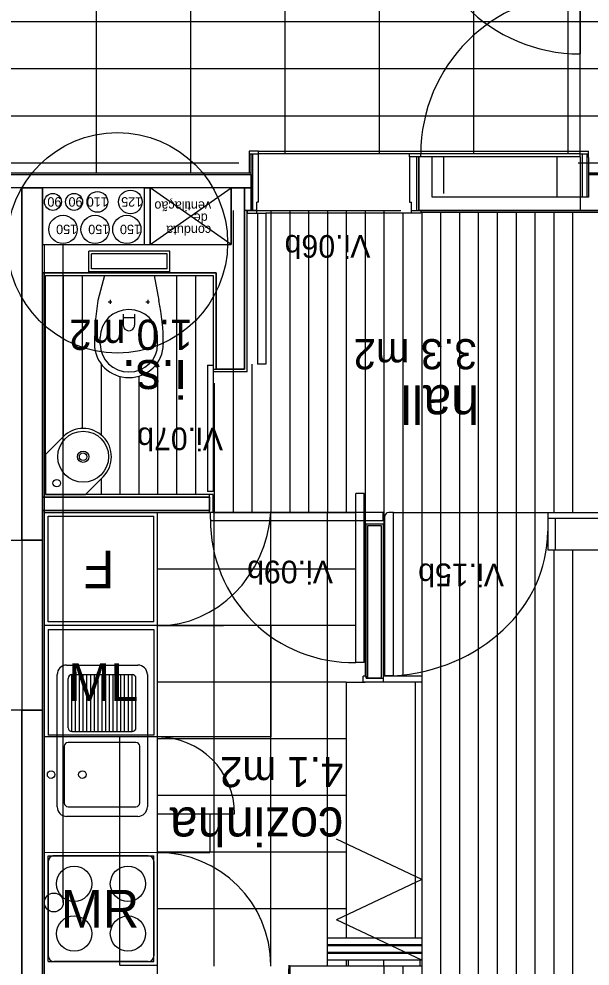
# Model space of a CAD drawing. Extents: x 1248 to 1356, y -443 to -224.
# Drawn here: x 1340.11 to 1343.14, y -244.43 to -239.41 of the extents above; entities that cross this region are included whole.
import ezdxf

# ---------------------------------------------------------------- set-up
doc = ezdxf.new("R2010")
doc.units = 0
for name, color, linetype in [('corte', 7, 'Continuous'), ('estereoctomias', 7, 'Continuous'), ('ind-pormenores', 7, 'Continuous'), ('Level 1', 7, 'Continuous'), ('Level 10', 7, 'Continuous'), ('Level 11', 7, 'Continuous'), ('Level 13', 7, 'Continuous'), ('Level 2', 7, 'Continuous'), ('Level 3', 7, 'Continuous'), ('Level 31', 7, 'Continuous'), ('Level 4', 7, 'Continuous'), ('Level 40', 7, 'Continuous'), ('Level 41', 7, 'Continuous'), ('Level 60', 7, 'Continuous'), ('mob-fixo', 7, 'Continuous'), ('revestimentos', 7, 'Continuous')]:
    doc.layers.add(name, color=color, linetype=linetype)

msp = doc.modelspace()

# ---------------------------------------------------------------- linework, layer by layer
at = {"layer": 'corte'}
for p, q in [((1341.234, -240.304), (1337.7983, -240.304)), ((1341.234, -240.304), (1341.234, -240.604)), ((1341.339, -240.304), (1341.304, -240.304)), ((1340.234, -240.754), (1341.154, -240.754)), ((1341.949, -242.892), (1341.949, -242.902)), ((1342.039, -242.892), (1342.039, -242.924))]:
    msp.add_line(p, q, dxfattribs=at)
msp.add_lwpolyline([(1340.2333, -243.0713), (1340.0033, -243.0713), (1340.0033, -242.1713), (1340.2333, -242.1713)], close=True, dxfattribs=at)
at = {"layer": 'estereoctomias'}
msp.add_line((1342.179, -240.124), (1341.379, -240.124), dxfattribs=at)
for points in [[(1345.954, -240.884), (1345.954, -240.234), (1343.129, -240.234), (1343.129, -240.354), (1342.299, -240.354), (1342.299, -240.139), (1342.229, -240.139), (1342.229, -240.424), (1345.404, -240.424), (1345.404, -242.1713), (1345.474, -242.1713), (1345.474, -240.354), (1343.199, -240.354), (1343.199, -240.304), (1345.5237, -240.304), (1345.884, -240.304), (1345.884, -240.884)], [(1341.339, -240.234), (1341.339, -240.304), (1337.7283, -240.304), (1337.7283, -240.234)], [(1341.339, -240.234), (1341.339, -240.304), (1341.339, -240.304), (1341.304, -240.304), (1341.304, -241.264), (1341.154, -241.264), (1341.154, -240.754), (1340.234, -240.754), (1340.234, -242.1713), (1340.124, -242.1713), (1340.124, -240.304), (1340.234, -240.304), (1340.234, -240.604), (1340.774, -240.604), (1340.774, -240.304), (1340.804, -240.304), (1340.804, -240.604), (1341.234, -240.604), (1341.234, -240.304), (1341.339, -240.304)], [(1341.339, -240.424), (1341.304, -240.424), (1341.304, -240.314), (1341.304, -240.304), (1341.339, -240.304), (1341.339, -240.314)], [(1341.119, -241.944), (1341.119, -242.014), (1340.234, -242.014), (1340.234, -241.944)], [(1342.029, -242.094), (1342.029, -242.902), (1341.959, -242.902), (1341.959, -242.094)], [(1340.2333, -245.8713), (1340.124, -245.8713), (1340.124, -243.0713), (1340.234, -243.0713), (1340.234, -245.8713)]]:
    msp.add_lwpolyline(points, close=True, dxfattribs=at)
at = {"layer": 'ind-pormenores'}
msp.add_circle((1340.6308, -240.5951), 0.5842, dxfattribs=at)
at = {"layer": 'Level 1'}
for p, q in [((1342.299, -240.139), (1342.229, -240.139)), ((1342.229, -240.424), (1342.229, -240.139)), ((1342.299, -240.354), (1342.299, -240.139)), ((1337.7283, -240.234), (1341.339, -240.234)), ((1341.339, -240.424), (1341.339, -240.234)), ((1343.129, -240.234), (1343.129, -240.354)), ((1343.129, -240.234), (1345.954, -240.234)), ((1340.124, -240.304), (1340.124, -246.734)), ((1340.234, -241.934), (1340.234, -240.304)), ((1340.774, -240.604), (1340.774, -240.304)), ((1340.804, -240.604), (1340.804, -240.304)), ((1341.304, -241.264), (1341.304, -240.304)), ((1343.129, -240.354), (1342.299, -240.354)), ((1341.339, -240.424), (1341.304, -240.424)), ((1345.404, -240.424), (1342.229, -240.424)), ((1340.234, -240.604), (1341.234, -240.604)), ((1341.154, -240.754), (1341.154, -241.264)), ((1341.139, -241.264), (1341.304, -241.264)), ((1340.234, -246.584), (1340.234, -241.934)), ((1341.119, -241.944), (1340.234, -241.944)), ((1341.119, -242.024), (1341.119, -241.929)), ((1340.234, -242.014), (1341.119, -242.014)), ((1341.959, -242.902), (1341.959, -242.094)), ((1341.959, -242.094), (1342.029, -242.094)), ((1342.029, -242.094), (1342.029, -242.902)), ((1341.949, -242.892), (1341.934, -242.892)), ((1341.934, -242.924), (1341.934, -242.892)), ((1341.949, -242.902), (1342.039, -242.902)), ((1342.244, -242.892), (1342.039, -242.892)), ((1342.244, -242.892), (1342.244, -242.924)), ((1342.244, -242.924), (1341.934, -242.924)), ((1341.844, -244.3959), (1341.844, -244.424)), ((1342.244, -244.3959), (1341.844, -244.3959)), ((1341.844, -244.3959), (1341.844, -244.4279)), ((1341.854, -244.3959), (1341.854, -244.4279)), ((1342.044, -244.4279), (1342.044, -244.3959)), ((1342.234, -244.3959), (1342.234, -244.4279)), ((1342.244, -244.3959), (1342.244, -244.4279)), ((1342.244, -244.4279), (1342.044, -244.4279))]:
    msp.add_line(p, q, dxfattribs=at)
at = {"layer": 'Level 10'}
for p, q in [((1340.5183, -238.624), (1340.5183, -240.224)), ((1341.0183, -238.624), (1341.0183, -240.224)), ((1341.5183, -238.724), (1341.5183, -240.124)), ((1342.0183, -238.724), (1342.0183, -240.124)), ((1342.5183, -238.724), (1342.5183, -240.124)), ((1343.0183, -238.739), (1343.0183, -240.124)), ((1347.9933, -239.424), (1315.7633, -239.424)), ((1347.9933, -239.674), (1315.7633, -239.674)), ((1347.9933, -239.924), (1315.7633, -239.924)), ((1341.274, -240.174), (1337.6733, -240.174)), ((1347.9933, -240.174), (1343.074, -240.174)), ((1341.244, -240.424), (1341.244, -242.024)), ((1341.314, -240.424), (1342.134, -240.424)), ((1341.444, -240.424), (1341.444, -242.024)), ((1341.544, -240.424), (1341.544, -242.024)), ((1341.644, -240.424), (1341.644, -242.024)), ((1341.744, -240.424), (1341.744, -242.024)), ((1341.844, -240.424), (1341.844, -242.024)), ((1341.944, -240.424), (1341.944, -242.892)), ((1342.044, -240.424), (1342.044, -242.892)), ((1342.144, -240.439), (1342.144, -242.892)), ((1342.244, -240.434), (1342.244, -242.892)), ((1342.344, -240.434), (1342.344, -246.574)), ((1342.444, -240.434), (1342.444, -246.574)), ((1342.544, -240.434), (1342.544, -246.574)), ((1342.644, -240.434), (1342.644, -246.574)), ((1342.744, -240.434), (1342.744, -246.574)), ((1342.844, -240.434), (1342.844, -246.574)), ((1342.944, -240.434), (1342.944, -242.024)), ((1343.044, -240.434), (1343.044, -242.024)), ((1340.344, -240.769), (1340.344, -241.6218)), ((1340.444, -240.769), (1340.444, -241.579)), ((1340.944, -240.769), (1340.944, -241.929)), ((1341.044, -240.769), (1341.044, -241.929)), ((1340.544, -241.2366), (1340.544, -241.6129)), ((1340.844, -241.2297), (1340.844, -241.929)), ((1341.344, -241.239), (1341.344, -242.024)), ((1340.644, -241.3035), (1340.644, -241.929)), ((1340.744, -241.3022), (1340.744, -241.929)), ((1341.144, -241.339), (1341.144, -242.024)), ((1340.544, -241.8461), (1340.544, -241.929)), ((1341.139, -242.024), (1341.894, -242.024)), ((1341.144, -244.428), (1341.144, -242.024)), ((1341.444, -244.428), (1341.444, -242.024)), ((1341.744, -244.428), (1341.744, -242.024)), ((1342.944, -242.224), (1342.944, -246.574)), ((1343.044, -242.224), (1343.044, -246.574)), ((1341.894, -242.324), (1340.844, -242.324)), ((1341.894, -242.624), (1340.844, -242.624)), ((1341.894, -242.624), (1340.844, -242.624)), ((1341.844, -242.924), (1340.844, -242.924)), ((1341.844, -243.224), (1340.844, -243.224)), ((1341.844, -243.224), (1340.844, -243.224)), ((1341.844, -243.524), (1340.844, -243.524)), ((1341.844, -243.824), (1340.844, -243.824)), ((1341.844, -244.124), (1340.844, -244.124)), ((1342.144, -244.4279), (1342.144, -246.574)), ((1342.244, -244.4279), (1342.244, -246.574))]:
    msp.add_line(p, q, dxfattribs=at)
at = {"layer": 'Level 11'}
for p, q in [((1340.479, -240.749), (1340.479, -240.639)), ((1340.909, -240.639), (1340.479, -240.639)), ((1340.894, -240.654), (1340.494, -240.654)), ((1340.494, -240.734), (1340.494, -240.654)), ((1340.894, -240.734), (1340.894, -240.654)), ((1340.909, -240.749), (1340.909, -240.639)), ((1340.909, -240.749), (1340.479, -240.749)), ((1340.894, -240.734), (1340.494, -240.734)), ((1340.5617, -240.769), (1340.5276, -240.9017)), ((1340.5617, -240.769), (1340.8264, -240.769)), ((1340.8264, -240.769), (1340.8505, -240.9017)), ((1340.5816, -240.9079), (1340.6016, -240.9079)), ((1340.5916, -240.8979), (1340.5916, -240.9179)), ((1340.7816, -240.9079), (1340.8016, -240.9079)), ((1340.7916, -240.8979), (1340.7916, -240.9179)), ((1340.6616, -240.9742), (1340.6616, -241.0313)), ((1340.6616, -240.9919), (1340.7216, -240.9919)), ((1340.7216, -240.9742), (1340.7216, -241.0314)), ((1340.5391, -241.1322), (1340.5391, -241.0961)), ((1340.8441, -241.1322), (1340.8441, -241.0961)), ((1340.5091, -241.1288), (1340.5091, -241.1325)), ((1340.8741, -241.1288), (1340.8741, -241.1325)), ((1340.343, -241.6229), (1340.249, -241.7168)), ((1340.249, -241.7168), (1340.249, -241.929)), ((1340.5551, -241.835), (1340.4612, -241.929)), ((1340.249, -241.929), (1340.4612, -241.929)), ((1340.264, -242.604), (1340.264, -242.044)), ((1340.264, -242.044), (1340.824, -242.044)), ((1340.824, -242.604), (1340.824, -242.044)), ((1340.824, -242.604), (1340.264, -242.604)), ((1340.3691, -243.1651), (1340.3691, -242.9035)), ((1340.3891, -242.8835), (1340.7091, -242.8835)), ((1340.3891, -243.1851), (1340.3891, -242.8835)), ((1340.4091, -243.1851), (1340.4091, -242.8835)), ((1340.4291, -243.1851), (1340.4291, -242.8835)), ((1340.4491, -243.1851), (1340.4491, -242.8835)), ((1340.4691, -243.1851), (1340.4691, -242.8835)), ((1340.4891, -243.1851), (1340.4891, -242.8835)), ((1340.5091, -243.1851), (1340.5091, -242.8835)), ((1340.5291, -243.1851), (1340.5291, -242.8835)), ((1340.5491, -243.1851), (1340.5491, -242.8835)), ((1340.5691, -243.1851), (1340.5691, -242.8835)), ((1340.5891, -243.1851), (1340.5891, -242.8835)), ((1340.6091, -243.1851), (1340.6091, -242.8835)), ((1340.6291, -243.1851), (1340.6291, -242.8835)), ((1340.6491, -243.1851), (1340.6491, -242.8835)), ((1340.6691, -243.1851), (1340.6691, -242.8835)), ((1340.6891, -243.1851), (1340.6891, -242.8835)), ((1340.7091, -243.1851), (1340.7091, -242.8835)), ((1340.7291, -243.1651), (1340.7291, -242.9035)), ((1340.3891, -243.1851), (1340.7091, -243.1851)), ((1340.3491, -243.2635), (1340.3491, -243.5635)), ((1340.7291, -243.2435), (1340.3691, -243.2435)), ((1340.7491, -243.5635), (1340.7491, -243.2635)), ((1340.3691, -243.5835), (1340.7291, -243.5835)), ((1340.7941, -243.844), (1340.2941, -243.844)), ((1340.2641, -243.874), (1340.2641, -244.374)), ((1340.8241, -243.874), (1340.8241, -244.374)), ((1340.7941, -244.404), (1340.2941, -244.404))]:
    msp.add_line(p, q, dxfattribs=at)
for points in [[(1340.3613, -242.8333), (1340.7397, -242.8333)], [(1340.3113, -243.5847), (1340.3113, -242.8833)], [(1340.7897, -242.8833), (1340.7897, -243.5847)], [(1340.7397, -243.6347), (1340.3613, -243.6347)]]:
    msp.add_lwpolyline(points, dxfattribs=at)
for centre, radius in [((1340.449, -241.729), 0.135), ((1340.449, -241.729), 0.03), ((1340.449, -241.729), 0.02), ((1340.309, -241.869), 0.02), ((1340.2792, -243.4135), 0.0199), ((1340.4451, -243.4135), 0.0199), ((1340.4015, -243.9919), 0.0936), ((1340.6867, -243.9919), 0.0936), ((1340.4015, -244.2561), 0.0936), ((1340.6867, -244.2561), 0.0936)]:
    msp.add_circle(centre, radius, dxfattribs=at)
for centre, radius, start, end in [((1340.6916, -241.0312), 0.03, 179.9995, 0.0013), ((1340.449, -241.729), 0.15, 315, 134.9998), ((1340.3613, -242.8833), 0.05, 90, 180), ((1340.7397, -242.8833), 0.05, 0, 90), ((1340.3891, -242.9035), 0.02, 90, 180), ((1340.7091, -242.9035), 0.02, 0, 90), ((1340.3891, -243.1651), 0.02, 180, 270), ((1340.7091, -243.1651), 0.02, 270, 0), ((1340.3691, -243.2635), 0.02, 90, 180), ((1340.7291, -243.2635), 0.02, 0, 90), ((1340.3691, -243.5635), 0.02, 180, 270), ((1340.7291, -243.5635), 0.02, 270, 0), ((1340.3613, -243.5847), 0.05, 180, 270), ((1340.7397, -243.5847), 0.05, 270, 0), ((1340.2941, -243.874), 0.03, 89.9999, 180.0002), ((1340.7941, -243.874), 0.03, 0.0001, 90.0001), ((1340.2941, -244.374), 0.03, 180.0002, 270), ((1340.7941, -244.374), 0.03, 270.0001, 0)]:
    msp.add_arc(centre, radius, start, end, dxfattribs=at)
for centre, major_axis, ratio, start_param, end_param in [((1341.9086, -241.1288), (0, -1.4), 0.999692, 4.549473, 4.712392), ((1339.0957, -241.1288), (1.7783, 0), 0.787256, 6.283184, 6.446103), ((1340.6916, -241.0961), (0.1525, 0), 0.967187, 0.000003, 3.14159), ((1340.6916, -241.1322), (0.1825, 0), 0.972581, 3.141597, 6.283184), ((1340.6916, -241.1322), (0.1525, 0), 0.967187, 3.141597, 6.283184)]:
    msp.add_ellipse(centre, major_axis=major_axis, ratio=ratio, start_param=start_param, end_param=end_param, dxfattribs=at)
at = {"layer": 'Level 13'}
for p, q in [((1341.379, -240.109), (1341.329, -240.109)), ((1341.329, -240.109), (1341.329, -240.224)), ((1341.329, -240.124), (1341.379, -240.124)), ((1341.339, -240.244), (1341.339, -240.124)), ((1341.349, -240.424), (1341.349, -240.124)), ((1341.379, -240.124), (1341.379, -240.109)), ((1341.379, -240.38), (1341.379, -240.124)), ((1342.179, -240.139), (1342.179, -240.124)), ((1342.239, -240.124), (1342.179, -240.124)), ((1342.179, -240.139), (1342.179, -240.38)), ((1343.084, -240.139), (1342.179, -240.139)), ((1343.084, -240.124), (1342.219, -240.124)), ((1343.084, -240.124), (1342.219, -240.124)), ((1342.219, -240.424), (1342.219, -240.139)), ((1343.084, -240.124), (1342.239, -240.124)), ((1342.239, -240.139), (1342.239, -240.124)), ((1343.084, -240.124), (1343.084, -240.109)), ((1343.084, -240.109), (1343.129, -240.109)), ((1343.084, -240.139), (1343.084, -240.124)), ((1343.084, -240.124), (1343.129, -240.124)), ((1343.084, -240.139), (1343.084, -240.354)), ((1343.094, -240.124), (1343.094, -240.354)), ((1343.119, -240.124), (1343.119, -240.354)), ((1343.129, -240.124), (1343.129, -240.109)), ((1343.129, -240.144), (1343.129, -240.124)), ((1343.129, -240.144), (1343.129, -240.354)), ((1341.349, -240.424), (1341.349, -240.224)), ((1341.379, -240.38), (1341.369, -240.38)), ((1341.369, -240.424), (1341.369, -240.38)), ((1342.179, -240.38), (1342.189, -240.38)), ((1342.189, -240.424), (1342.189, -240.38)), ((1341.319, -241.279), (1341.319, -240.424)), ((1341.373, -240.439), (1341.373, -241.239)), ((1341.374, -240.439), (1341.418, -240.439)), ((1341.418, -240.439), (1341.418, -241.239)), ((1341.109, -241.244), (1341.109, -241.914)), ((1341.109, -241.244), (1341.139, -241.244)), ((1341.139, -241.244), (1341.139, -241.914)), ((1341.418, -241.239), (1341.373, -241.239)), ((1341.319, -241.279), (1341.139, -241.279)), ((1341.139, -241.914), (1341.109, -241.914)), ((1341.939, -241.924), (1341.894, -241.924)), ((1341.894, -242.819), (1341.894, -241.924)), ((1341.939, -242.819), (1341.939, -241.924)), ((1341.939, -242.819), (1341.939, -241.924)), ((1341.939, -242.819), (1341.939, -241.924)), ((1340.844, -245.121), (1340.844, -242.024)), ((1342.049, -242.8898), (1342.049, -242.044)), ((1342.094, -242.024), (1342.069, -242.024)), ((1342.094, -242.8898), (1342.094, -242.024)), ((1342.912, -242.024), (1342.912, -242.224)), ((1342.912, -242.024), (1345.394, -242.024)), ((1342.912, -242.024), (1345.394, -242.024)), ((1342.912, -242.054), (1345.394, -242.054)), ((1342.952, -242.054), (1342.952, -242.224)), ((1345.394, -242.224), (1342.912, -242.224)), ((1340.844, -242.624), (1340.244, -242.624)), ((1341.939, -242.819), (1341.894, -242.819)), ((1342.094, -242.8898), (1342.049, -242.8898)), ((1342.244, -244.2809), (1341.744, -244.2809)), ((1341.744, -244.3159), (1341.744, -244.2809)), ((1342.244, -244.3159), (1341.744, -244.3159)), ((1342.244, -244.3209), (1341.744, -244.3209)), ((1341.744, -244.3559), (1341.744, -244.3209)), ((1342.244, -244.3559), (1341.744, -244.3559)), ((1342.244, -244.3609), (1341.744, -244.3609)), ((1341.744, -244.3959), (1341.744, -244.3609)), ((1341.844, -244.3959), (1341.744, -244.3959))]:
    msp.add_line(p, q, dxfattribs=at)
for points in [[(1341.369, -240.424), (1341.319, -240.424), (1341.319, -240.439), (1341.369, -240.439)], [(1342.239, -240.439), (1342.189, -240.439), (1342.189, -240.424), (1342.239, -240.424)]]:
    msp.add_lwpolyline(points, close=True, dxfattribs=at)
msp.add_arc((1342.069, -242.044), 0.02, 90, 180, dxfattribs=at)
at = {"layer": 'Level 2'}
for p, q in [((1341.844, -242.924), (1341.844, -244.2809)), ((1341.844, -242.924), (1341.944, -242.924)), ((1342.244, -242.924), (1342.244, -244.3959)), ((1341.844, -244.3159), (1341.844, -244.3209)), ((1341.844, -244.3559), (1341.844, -244.3609))]:
    msp.add_line(p, q, dxfattribs=at)
at = {"layer": 'Level 3'}
for p, q in [((1340.844, -243.214), (1340.244, -243.214)), ((1340.644, -244.424), (1340.644, -243.214)), ((1340.644, -244.424), (1340.844, -244.424))]:
    msp.add_line(p, q, dxfattribs=at)
at = {"layer": 'Level 31'}
for p, q in [((1341.139, -241.929), (1341.119, -241.929)), ((1341.139, -242.024), (1341.139, -241.929)), ((1341.139, -242.024), (1341.119, -242.024))]:
    msp.add_line(p, q, dxfattribs=at)
at = {"layer": 'Level 4'}
for p, q in [((1343.084, -238.724), (1343.084, -239.5941)), ((1343.084, -240.124), (1343.084, -239.279)), ((1341.379, -240.109), (1343.084, -240.109)), ((1342.3615, -240.334), (1342.3615, -240.139)), ((1342.9615, -240.354), (1342.9615, -240.139)), ((1343.084, -240.354), (1343.084, -240.424)), ((1342.189, -240.439), (1341.418, -240.439)), ((1340.244, -242.024), (1340.844, -242.024)), ((1341.124, -242.059), (1341.124, -242.024)), ((1342.039, -242.024), (1341.124, -242.024)), ((1342.039, -242.069), (1342.039, -242.024)), ((1342.094, -242.024), (1342.912, -242.024)), ((1342.039, -242.069), (1341.124, -242.069)), ((1340.264, -242.644), (1340.264, -243.204)), ((1340.264, -242.644), (1340.824, -242.644)), ((1340.824, -242.644), (1340.824, -243.204)), ((1340.844, -242.624), (1341.194, -242.624)), ((1340.844, -242.624), (1341.194, -242.624)), ((1341.444, -242.624), (1341.444, -243.214)), ((1342.209, -242.924), (1342.209, -244.2809)), ((1340.824, -243.204), (1340.264, -243.204)), ((1341.444, -243.214), (1340.844, -243.214)), ((1340.844, -243.622), (1341.252, -243.622)), ((1341.1215, -243.622), (1341.1215, -243.8263)), ((1342.244, -243.9691), (1341.7918, -243.7557)), ((1340.244, -243.824), (1340.844, -243.8263)), ((1340.264, -243.844), (1340.824, -243.844)), ((1340.264, -244.404), (1340.264, -243.844)), ((1340.824, -244.404), (1340.824, -243.844)), ((1340.844, -243.8263), (1341.1215, -243.8263)), ((1342.244, -243.9691), (1341.7918, -244.1825)), ((1342.244, -244.3959), (1341.7918, -244.1825)), ((1340.264, -244.404), (1340.824, -244.404))]:
    msp.add_line(p, q, dxfattribs=at)
for centre, radius, start, end in [((1343.084, -240.124), 0.845, 90, 180), ((1341.8782, -242.0652), 0.7542, 179.5297, 271.1986), ((1340.844, -243.622), 0.408, 0, 90), ((1340.844, -244.4263), 0.6, 0.2225, 90), ((1340.844, -244.424), 0.697, 270, 0)]:
    msp.add_arc(centre, radius, start, end, dxfattribs=at)
for centre, major_axis, ratio, start_param, end_param in [((1343.084, -238.739), (-0.8551, 0), 0.999998, 0, 1.570796), ((1340.844, -241.9731), (0, -0.6509), 0.924693, 0, 1.492592), ((1342.0286, -242.124), (-0.8834, 0), 0.869287, 1.644887, 3.141577)]:
    msp.add_ellipse(centre, major_axis=major_axis, ratio=ratio, start_param=start_param, end_param=end_param, dxfattribs=at)
at = {"layer": 'Level 41'}
for p, q in [((1341.234, -240.604), (1340.804, -240.304)), ((1340.804, -240.604), (1341.234, -240.304))]:
    msp.add_line(p, q, dxfattribs=at)
for centre, radius in [((1340.2888, -240.3785), 0.045), ((1340.4008, -240.3785), 0.045), ((1340.5248, -240.3785), 0.055), ((1340.6997, -240.3785), 0.0625), ((1340.3423, -240.5244), 0.075), ((1340.5125, -240.5244), 0.075), ((1340.6806, -240.5244), 0.075)]:
    msp.add_circle(centre, radius, dxfattribs=at)
at = {"layer": 'mob-fixo'}
for p, q in [((1340.244, -244.091), (1340.244, -240.604)), ((1340.344, -244.091), (1340.344, -240.604))]:
    msp.add_line(p, q, dxfattribs=at)
msp.add_circle((1340.294, -244.091), 0.05, dxfattribs=at)
at = {"layer": 'revestimentos'}
for p, q in [((1337.7283, -240.224), (1341.339, -240.224)), ((1343.129, -240.224), (1345.964, -240.224)), ((1345.394, -240.434), (1342.239, -240.434)), ((1340.249, -241.929), (1340.249, -240.769)), ((1340.249, -240.769), (1341.139, -240.769)), ((1341.139, -240.769), (1341.139, -241.264)), ((1341.119, -241.929), (1340.249, -241.929)), ((1340.244, -246.574), (1340.244, -242.024)), ((1340.244, -242.024), (1341.119, -242.024)), ((1341.949, -242.902), (1341.949, -242.084)), ((1341.949, -242.084), (1342.039, -242.084)), ((1342.039, -242.084), (1342.039, -242.892)), ((1342.044, -244.4279), (1341.544, -244.4279)), ((1341.544, -244.4279), (1341.544, -244.5179)), ((1342.044, -244.4279), (1342.044, -244.5179))]:
    msp.add_line(p, q, dxfattribs=at)

# ---------------------------------------------------------------- texts
at = {"layer": 'Level 11'}
msp.add_text('F', height=0.2, rotation=180, dxfattribs=at).set_placement((1340.6155, -242.2263))
for s, p in [('ML', (1340.3701, -243.024)), ('MR', (1340.3303, -244.224))]:
    msp.add_text(s, height=0.2, dxfattribs=at).set_placement(p)
at = {"layer": 'Level 40'}
for s, p in [('Vi.06b', (1341.9723, -240.5543)), ('Vi.07b', (1341.1905, -241.5742)), ('Vi.09b', (1341.7735, -242.2797)), ('Vi.15b', (1342.6801, -242.295))]:
    msp.add_text(s, height=0.12, rotation=180, dxfattribs=at).set_placement(p)
at = {"layer": 'Level 41'}
for s, p in [('90', (1340.3338, -240.3535)), ('90', (1340.4458, -240.3535)), ('110', (1340.5798, -240.3535)), ('125', (1340.7622, -240.3535)), ('ventilação ', (1341.128, -240.3755)), (' de ', (1341.128, -240.4399)), ('150', (1340.4173, -240.4994)), ('150', (1340.5875, -240.4994)), ('150', (1340.7556, -240.4994)), ('conduta', (1341.128, -240.5044))]:
    msp.add_text(s, height=0.05, rotation=180, dxfattribs=at).set_placement(p)
at = {"layer": 'Level 60'}
for s, height, p in [('1.0 m2', 0.16, (1341.0295, -241.0026)), ('3.3 m2', 0.16, (1342.5364, -241.1056)), ('i.s.', 0.2, (1340.9957, -241.2167)), ('hall', 0.2, (1342.5486, -241.3499)), ('4.1 m2', 0.16, (1341.8289, -243.3196)), ('cozinha', 0.2, (1341.8289, -243.5874))]:
    msp.add_text(s, height=height, rotation=180, dxfattribs=at).set_placement(p)

doc.saveas('drawing.dxf')
